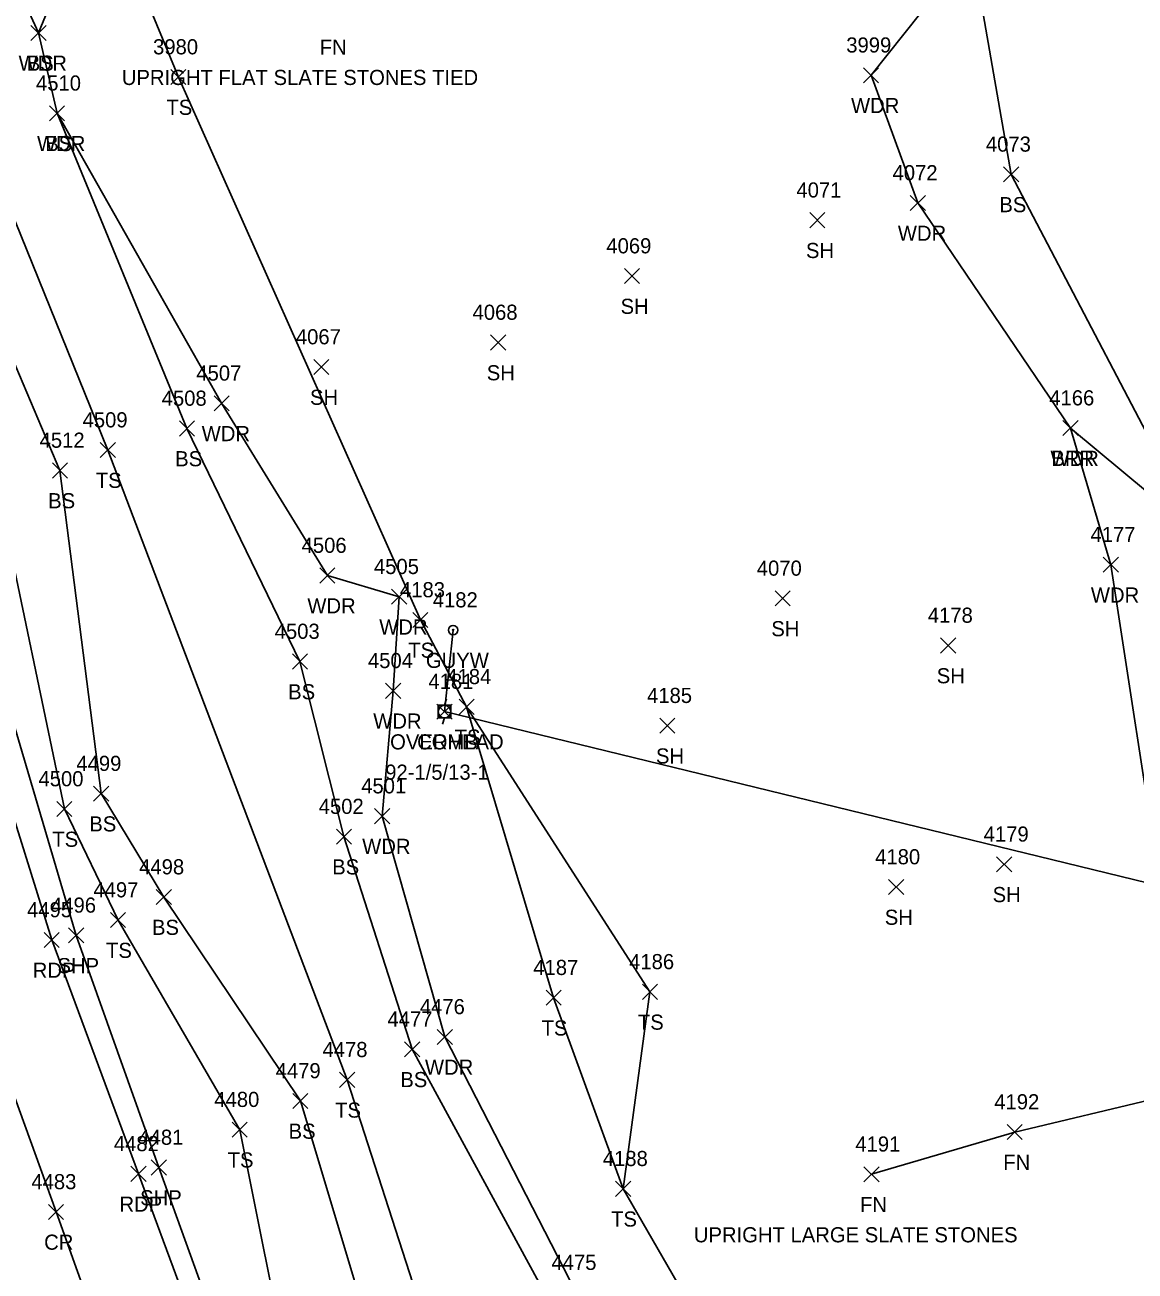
# Model space of a CAD drawing. Extents: x 1601151 to 1602912, y 499508 to 501770.
# Drawn here: x 1601740.4 to 1601887.2, y 500086 to 500250.6 of the extents above; entities that cross this region are included whole.
import ezdxf

# ---------------------------------------------------------------- set-up
doc = ezdxf.new("R2010")
doc.units = 0
for name, color, linetype in [('L_A', 7, 'Continuous'), ('L_C', 7, 'Continuous'), ('L_I', 7, 'Continuous'), ('L_TIC', 7, 'Continuous'), ('LABL', 7, 'Continuous'), ('LAWA', 7, 'Continuous'), ('LELB', 7, 'Continuous'), ('LFNC', 7, 'Continuous'), ('P_A', 7, 'Continuous'), ('P_I', 7, 'Continuous'), ('P_TIC', 7, 'Continuous'), ('PET', 7, 'Continuous'), ('PRC', 7, 'Continuous'), ('PSP', 7, 'Continuous'), ('U_A', 7, 'Continuous'), ('U_C', 7, 'Continuous'), ('U_I', 7, 'Continuous'), ('U_TIC', 7, 'Continuous'), ('UCO', 7, 'Continuous'), ('UP', 7, 'Continuous'), ('UPGW', 7, 'Continuous')]:
    doc.layers.add(name, color=color, linetype=linetype)

msp = doc.modelspace()

# ---------------------------------------------------------------- linework, layer by layer
at = {"layer": 'L_TIC'}
for points in [[(1601741.18, 500248.59), (1601743.18, 500250.59)], [(1601743.18, 500248.59), (1601741.18, 500250.59)], [(1601741.18, 500248.59), (1601743.18, 500250.59)], [(1601743.18, 500248.59), (1601741.18, 500250.59)], [(1601759.67, 500242.76), (1601761.67, 500244.76)], [(1601761.67, 500242.76), (1601759.67, 500244.76)], [(1601851.24, 500243), (1601853.24, 500245)], [(1601853.24, 500243), (1601851.24, 500245)], [(1601743.62, 500237.97), (1601745.62, 500239.97)], [(1601745.62, 500237.97), (1601743.62, 500239.97)], [(1601743.62, 500237.97), (1601745.62, 500239.97)], [(1601745.62, 500237.97), (1601743.62, 500239.97)], [(1601869.77, 500229.9), (1601871.77, 500231.9)], [(1601871.77, 500229.9), (1601869.77, 500231.9)], [(1601857.43, 500226.12), (1601859.43, 500228.12)], [(1601859.43, 500226.12), (1601857.43, 500228.12)], [(1601844.15, 500223.84), (1601846.15, 500225.84)], [(1601846.15, 500223.84), (1601844.15, 500225.84)], [(1601819.64, 500216.46), (1601821.64, 500218.46)], [(1601821.64, 500216.46), (1601819.64, 500218.46)], [(1601801.95, 500207.68), (1601803.95, 500209.68)], [(1601803.95, 500207.68), (1601801.95, 500209.68)], [(1601778.58, 500204.44), (1601780.58, 500206.44)], [(1601780.58, 500204.44), (1601778.58, 500206.44)], [(1601765.38, 500199.64), (1601767.38, 500201.64)], [(1601767.38, 500199.64), (1601765.38, 500201.64)], [(1601760.8, 500196.32), (1601762.8, 500198.32)], [(1601762.8, 500196.32), (1601760.8, 500198.32)], [(1601877.61, 500196.37), (1601879.61, 500198.37)], [(1601879.61, 500196.37), (1601877.61, 500198.37)], [(1601877.61, 500196.37), (1601879.61, 500198.37)], [(1601879.61, 500196.37), (1601877.61, 500198.37)], [(1601750.34, 500193.46), (1601752.34, 500195.46)], [(1601752.34, 500193.46), (1601750.34, 500195.46)], [(1601744.01, 500190.77), (1601746.01, 500192.77)], [(1601746.01, 500190.77), (1601744.01, 500192.77)], [(1601882.95, 500178.31), (1601884.95, 500180.31)], [(1601884.95, 500178.31), (1601882.95, 500180.31)], [(1601779.36, 500176.88), (1601781.36, 500178.88)], [(1601781.36, 500176.88), (1601779.36, 500178.88)], [(1601788.86, 500174.08), (1601790.86, 500176.08)], [(1601790.86, 500174.08), (1601788.86, 500176.08)], [(1601839.57, 500173.86), (1601841.57, 500175.86)], [(1601841.57, 500173.86), (1601839.57, 500175.86)], [(1601791.66, 500171.01), (1601793.66, 500173.01)], [(1601793.66, 500171.01), (1601791.66, 500173.01)], [(1601861.44, 500167.64), (1601863.44, 500169.64)], [(1601863.44, 500167.64), (1601861.44, 500169.64)], [(1601775.74, 500165.52), (1601777.74, 500167.52)], [(1601777.74, 500165.52), (1601775.74, 500167.52)], [(1601788.07, 500161.65), (1601790.07, 500163.65)], [(1601790.07, 500161.65), (1601788.07, 500163.65)], [(1601797.78, 500159.53), (1601799.78, 500161.53)], [(1601799.78, 500159.53), (1601797.78, 500161.53)], [(1601797.78, 500159.53), (1601799.78, 500161.53)], [(1601799.78, 500159.53), (1601797.78, 500161.53)], [(1601824.32, 500157.04), (1601826.32, 500159.04)], [(1601826.32, 500157.04), (1601824.32, 500159.04)], [(1601749.45, 500148.06), (1601751.45, 500150.06)], [(1601751.45, 500148.06), (1601749.45, 500150.06)], [(1601744.59, 500146.03), (1601746.59, 500148.03)], [(1601746.59, 500146.03), (1601744.59, 500148.03)], [(1601786.61, 500145.09), (1601788.61, 500147.09)], [(1601788.61, 500145.09), (1601786.61, 500147.09)], [(1601781.56, 500142.38), (1601783.56, 500144.38)], [(1601783.56, 500142.38), (1601781.56, 500144.38)], [(1601868.84, 500138.72), (1601870.84, 500140.72)], [(1601870.84, 500138.72), (1601868.84, 500140.72)], [(1601854.57, 500135.72), (1601856.57, 500137.72)], [(1601856.57, 500135.72), (1601854.57, 500137.72)], [(1601757.74, 500134.39), (1601759.74, 500136.39)], [(1601759.74, 500134.39), (1601757.74, 500136.39)], [(1601751.69, 500131.35), (1601753.69, 500133.35)], [(1601753.69, 500131.35), (1601751.69, 500133.35)], [(1601822.01, 500121.86), (1601824.01, 500123.86)], [(1601824.01, 500121.86), (1601822.01, 500123.86)], [(1601809.28, 500121.09), (1601811.28, 500123.09)], [(1601811.28, 500121.09), (1601809.28, 500123.09)], [(1601794.9, 500115.91), (1601796.9, 500117.91)], [(1601796.9, 500115.91), (1601794.9, 500117.91)], [(1601790.57, 500114.27), (1601792.57, 500116.27)], [(1601792.57, 500114.27), (1601790.57, 500116.27)], [(1601781.98, 500110.24), (1601783.98, 500112.24)], [(1601783.98, 500110.24), (1601781.98, 500112.24)], [(1601775.8, 500107.45), (1601777.8, 500109.45)], [(1601777.8, 500107.45), (1601775.8, 500109.45)], [(1601767.77, 500103.65), (1601769.77, 500105.65)], [(1601769.77, 500103.65), (1601767.77, 500105.65)], [(1601870.24, 500103.34), (1601872.24, 500105.34)], [(1601872.24, 500103.34), (1601870.24, 500105.34)], [(1601851.3, 500097.76), (1601853.3, 500099.76)], [(1601853.3, 500097.76), (1601851.3, 500099.76)], [(1601818.47, 500095.84), (1601820.47, 500097.84)], [(1601820.47, 500095.84), (1601818.47, 500097.84)], [(1601818.47, 500095.84), (1601820.47, 500097.84)], [(1601820.47, 500095.84), (1601818.47, 500097.84)]]:
    msp.add_lwpolyline(points, dxfattribs=at)
at = {"layer": 'LABL'}
msp.add_lwpolyline([(1601878.61, 500197.37), (1601895.84, 500183.05), (1601912.12, 500141.58), (1601920.34, 500098.08), (1601927.15, 500085.88), (1601947.99, 500056.19), (1601968.38, 500032.76), (1601980.19, 500033.16), (1601989.95, 500003.13)], dxfattribs=at)
at = {"layer": 'LAWA'}
for points in [[(1601742.18, 500249.59), (1601722.72, 500291.89)], [(1601865.56, 500260.73), (1601852.24, 500244), (1601858.43, 500227.12), (1601878.61, 500197.37), (1601883.95, 500179.31), (1601890.67, 500135.53), (1601891.68, 500116.29), (1601903.94, 500112.96), (1601906.65, 500094.8), (1601908.46, 500080.42), (1601927.68, 500041.36), (1601919.03, 500059.71), (1601952.99, 500015.9), (1601989.95, 500003.13)], [(1601744.62, 500238.97), (1601742.18, 500249.59)], [(1602022.55, 499813.65), (1601986.23, 499821.98), (1601948.47, 499842.78), (1601932.99, 499850.05), (1601908.71, 499876.98), (1601895.51, 499891.37), (1601872.45, 499928.68), (1601860.91, 499944.04), (1601845.01, 499958.8), (1601833.19, 499986.79), (1601825.63, 500021.05), (1601823.16, 500036.28), (1601824.01, 500062.73), (1601813.25, 500083.11), (1601795.9, 500116.91), (1601787.61, 500146.09), (1601789.07, 500162.65), (1601789.86, 500175.08), (1601780.36, 500177.88), (1601766.38, 500200.64), (1601744.62, 500238.97)]]:
    msp.add_lwpolyline(points, dxfattribs=at)
at = {"layer": 'LELB'}
for points in [[(1601822.86, 500467.6), (1601835.06, 500402.81), (1601841.27, 500361.23), (1601830.67, 500314.93), (1601842.48, 500288.21), (1601847.59, 500269.6), (1601865.56, 500260.73), (1601870.77, 500230.9), (1601895.84, 500183.05)], [(1601931.2, 499782.14), (1601903.71, 499827.94), (1601870.02, 499876.47), (1601851.57, 499910.98), (1601830.01, 499949.1), (1601812.84, 499984.56), (1601799.79, 500022.21), (1601775.51, 500071.18), (1601768.77, 500104.65), (1601752.69, 500132.35), (1601745.59, 500147.03), (1601736.89, 500188.62), (1601718.63, 500236.24), (1601706.47, 500280.22)], [(1601742.18, 500249.59), (1601750.2, 500269.11)], [(1601750.2, 500269.11), (1601760.67, 500243.76)], [(1601760.67, 500243.76), (1601792.66, 500172.01), (1601798.78, 500160.53), (1601810.28, 500122.09), (1601819.47, 500096.84), (1601833.19, 500073.08)], [(1601813.05, 500031.99), (1601793.95, 500077.28), (1601782.98, 500111.24), (1601751.34, 500194.46), (1601732.94, 500239.75)], [(1601837.76, 500017.47), (1601825.63, 500021.05), (1601816.4, 500030.82), (1601815.13, 500065.85), (1601810.54, 500080.44), (1601791.57, 500115.27), (1601782.56, 500143.38), (1601776.74, 500166.52), (1601761.8, 500197.32), (1601744.62, 500238.97)], [(1601903.71, 499827.94), (1601874.05, 499878.65), (1601857.01, 499914.55), (1601837.68, 499952.04), (1601821.99, 499989.47), (1601806.47, 500025.9), (1601786.77, 500075.31), (1601776.8, 500108.45), (1601758.74, 500135.39), (1601750.45, 500149.06), (1601745.01, 500191.77), (1601725.55, 500237.57)], [(1601798.78, 500160.53), (1601823.01, 500122.86), (1601819.47, 500096.84)]]:
    msp.add_lwpolyline(points, dxfattribs=at)
at = {"layer": 'LFNC'}
msp.add_lwpolyline([(1601852.3, 500098.76), (1601871.24, 500104.34), (1601890.07, 500108.81), (1601903.94, 500112.96), (1601906.65, 500094.8), (1601912.11, 500081.67), (1601919.03, 500059.71), (1601932.77, 500047.99), (1601960.29, 500018.66), (1601989.95, 500003.13)], dxfattribs=at)
at = {"layer": 'P_TIC'}
for points in [[(1601742.92, 500128.72), (1601744.92, 500130.72)], [(1601744.92, 500128.72), (1601742.92, 500130.72)], [(1601746.15, 500129.33), (1601748.15, 500131.33)], [(1601748.15, 500129.33), (1601746.15, 500131.33)], [(1601757.08, 500098.65), (1601759.08, 500100.65)], [(1601759.08, 500098.65), (1601757.08, 500100.65)], [(1601754.39, 500097.81), (1601756.39, 500099.81)], [(1601756.39, 500097.81), (1601754.39, 500099.81)], [(1601743.49, 500092.78), (1601745.49, 500094.78)], [(1601745.49, 500092.78), (1601743.49, 500094.78)]]:
    msp.add_lwpolyline(points, dxfattribs=at)
at = {"layer": 'PET'}
msp.add_lwpolyline([(1601995.67, 499683.24), (1601967.44, 499723.89), (1601951.2, 499747.81), (1601928.38, 499780.82), (1601898.7, 499825.12), (1601866.23, 499874.79), (1601846.19, 499907.84), (1601823.76, 499946.63), (1601805.55, 499981.9), (1601788.87, 500017.29), (1601766.92, 500067.61), (1601755.39, 500098.81), (1601743.92, 500129.72), (1601726.45, 500185.71), (1601711.93, 500234.21), (1601699.42, 500278.31), (1601688.33, 500319.61), (1601682.56, 500342.8), (1601675.53, 500367.54), (1601665.76, 500404.47), (1601656.17, 500441.2), (1601643.95, 500489.36), (1601630.25, 500541.68)], dxfattribs=at)
at = {"layer": 'PRC'}
msp.add_lwpolyline([(1601985.39, 499677.47), (1601958.56, 499716.67), (1601942.32, 499739.6), (1601916.26, 499778.51), (1601888.68, 499819.15), (1601856.54, 499869.05), (1601836.01, 499902.11), (1601813.37, 499942.52), (1601794.98, 499977.03), (1601778.27, 500012.72), (1601755.57, 500062.85), (1601744.49, 500093.78), (1601732.77, 500126.07), (1601715.37, 500182.36), (1601700.57, 500231.28), (1601688.37, 500275.57), (1601676.78, 500317.03), (1601664.23, 500365.85), (1601655.24, 500401.01), (1601645.63, 500438.14), (1601632.99, 500486.74), (1601619.53, 500538.88)], dxfattribs=at)
at = {"layer": 'PSP'}
msp.add_lwpolyline([(1601997, 499684.27), (1601969.14, 499725.42), (1601931.2, 499782.14), (1601900.18, 499826.03), (1601867.9, 499875.39), (1601847.37, 499908.8), (1601829.13, 499940.29), (1601829, 499944.33), (1601827.07, 499947.93), (1601808.69, 499983.01), (1601791.36, 500018.61), (1601769.33, 500068.57), (1601758.08, 500099.65), (1601747.15, 500130.33), (1601730.42, 500186.97), (1601714.57, 500235.16), (1601709.05, 500248.69), (1601701, 500279.76), (1601693.52, 500306.69)], dxfattribs=at)
at = {"layer": 'U_TIC'}
for points in [[(1601794.85, 500158.9), (1601796.85, 500160.9)], [(1601796.85, 500158.9), (1601794.85, 500160.9)]]:
    msp.add_lwpolyline(points, dxfattribs=at)
at = {"layer": 'UCO'}
msp.add_lwpolyline([(1601965.58, 500118.54), (1601795.85, 500159.9)], dxfattribs=at)
at = {"layer": 'UP'}
for p, q in [((1601796.1, 500161.57), (1601795.85, 500160.73)), ((1601795.01, 500159.07), (1601795.01, 500160.73)), ((1601795.01, 500160.73), (1601796.68, 500160.73)), ((1601795.85, 500159.9), (1601795.85, 500159.9)), ((1601796.68, 500160.73), (1601796.68, 500159.07)), ((1601796.68, 500159.07), (1601795.01, 500159.07)), ((1601795.6, 500158.23), (1601795.85, 500159.07))]:
    msp.add_line(p, q, dxfattribs=at)
msp.add_circle((1601795.85, 500159.9), 0.833, dxfattribs=at)
at = {"layer": 'UPGW'}
msp.add_lwpolyline([(1601795.85, 500159.9), (1601796.99, 500170.67)], dxfattribs=at)
for radius in [0.625, 0.0833]:
    msp.add_circle((1601796.99, 500170.67), radius, dxfattribs=at)

# ---------------------------------------------------------------- texts
at = {"layer": 'L_A'}
for s, p in [('FN', (1601779.36, 500246.71)), ('WDR', (1601739.54, 500244.59)), ('BS', (1601740.62, 500244.59)), ('TS', (1601759.08, 500238.76)), ('WDR', (1601849.6, 500239)), ('WDR', (1601741.98, 500233.97)), ('BS', (1601743.06, 500233.97)), ('BS', (1601869.21, 500225.9)), ('WDR', (1601855.79, 500222.12)), ('SH', (1601843.64, 500219.84)), ('SH', (1601819.13, 500212.46)), ('SH', (1601801.44, 500203.68)), ('SH', (1601778.07, 500200.44)), ('WDR', (1601763.75, 500195.64)), ('BS', (1601760.24, 500192.32)), ('WDR', (1601875.97, 500192.37)), ('BRR', (1601876.09, 500192.37)), ('TS', (1601749.75, 500189.46)), ('BS', (1601743.45, 500186.77)), ('WDR', (1601881.31, 500174.31)), ('WDR', (1601777.72, 500172.88)), ('WDR', (1601787.22, 500170.08)), ('SH', (1601839.06, 500169.86)), ('TS', (1601791.07, 500167.01)), ('SH', (1601860.93, 500163.64)), ('BS', (1601775.18, 500161.52)), ('WDR', (1601786.43, 500157.65)), ('TS', (1601797.19, 500155.53)), ('TS', (1601797.19, 500155.53)), ('SH', (1601823.81, 500153.04)), ('BS', (1601748.89, 500144.06)), ('TS', (1601744, 500142.03)), ('WDR', (1601784.97, 500141.09)), ('BS', (1601781, 500138.38)), ('SH', (1601868.32, 500134.72)), ('SH', (1601854.06, 500131.72)), ('BS', (1601757.18, 500130.39)), ('TS', (1601751.1, 500127.35)), ('TS', (1601808.69, 500117.09)), ('TS', (1601821.42, 500117.86)), ('WDR', (1601793.27, 500111.91)), ('BS', (1601790.01, 500110.27)), ('TS', (1601781.39, 500106.24)), ('BS', (1601775.24, 500103.45)), ('TS', (1601767.18, 500099.65)), ('FN', (1601869.72, 500099.34)), ('FN', (1601850.78, 500093.76)), ('TS', (1601817.88, 500091.84)), ('TS', (1601817.88, 500091.84))]:
    msp.add_text(s, height=2, dxfattribs=at).set_placement(p)
at = {"layer": 'L_C'}
for s, p in [('UPRIGHT FLAT SLATE STONES TIED ', (1601753.19, 500242.71)), ('UPRIGHT LARGE SLATE STONES', (1601828.82, 500089.76))]:
    msp.add_text(s, height=2, dxfattribs=at).set_placement(p)
at = {"layer": 'L_I'}
for s, p in [('3980', (1601757.32, 500246.76)), ('3999', (1601848.97, 500247)), ('4510', (1601741.84, 500241.97)), ('4510', (1601741.84, 500241.97)), ('4073', (1601867.43, 500233.9)), ('4072', (1601855.09, 500230.12)), ('4071', (1601842.38, 500227.84)), ('4069', (1601817.25, 500220.46)), ('4068', (1601799.56, 500211.68)), ('4067', (1601776.2, 500208.44)), ('4507', (1601763.04, 500203.64)), ('4508', (1601758.46, 500200.32)), ('4166', (1601875.81, 500200.37)), ('4166', (1601875.81, 500200.37)), ('4509', (1601748, 500197.46)), ('4512', (1601742.32, 500194.77)), ('4506', (1601776.96, 500180.88)), ('4177', (1601881.26, 500182.31)), ('4505', (1601786.52, 500178.08)), ('4070', (1601837.14, 500177.86)), ('4183', (1601789.97, 500175.01)), ('4178', (1601859.75, 500171.64)), ('4503', (1601773.4, 500169.52)), ('4504', (1601785.73, 500165.65)), ('4184', (1601796.09, 500163.53)), ('4184', (1601796.09, 500163.53)), ('4185', (1601822.63, 500161.04)), ('4499', (1601747.18, 500152.06)), ('4500', (1601742.17, 500150.03)), ('4501', (1601784.84, 500149.09)), ('4502', (1601779.22, 500146.38)), ('4179', (1601867.14, 500142.72)), ('4180', (1601852.79, 500139.72)), ('4498', (1601755.48, 500138.39)), ('4497', (1601749.43, 500135.35)), ('4187', (1601807.59, 500125.09)), ('4186', (1601820.26, 500125.86)), ('4476', (1601792.59, 500119.91)), ('4477', (1601788.31, 500118.27)), ('4478', (1601779.72, 500114.24)), ('4479', (1601773.53, 500111.45)), ('4480', (1601765.42, 500107.65)), ('4192', (1601868.54, 500107.34)), ('4191', (1601850.17, 500101.76)), ('4188', (1601816.78, 500099.84)), ('4188', (1601816.78, 500099.84)), ('4475', (1601809.99, 500086.11))]:
    msp.add_text(s, height=2, dxfattribs=at).set_placement(p)
at = {"layer": 'P_A'}
for s, p in [('RDP', (1601741.41, 500124.72)), ('SHP', (1601744.68, 500125.33)), ('RDP', (1601752.88, 500093.81)), ('SHP', (1601755.61, 500094.65)), ('CR', (1601742.92, 500088.78))]:
    msp.add_text(s, height=2, dxfattribs=at).set_placement(p)
at = {"layer": 'P_I'}
for s, p in [('4496', (1601743.83, 500133.33)), ('4495', (1601740.66, 500132.72)), ('4482', (1601752.13, 500101.81)), ('4481', (1601755.38, 500102.65)), ('4483', (1601741.23, 500096.78))]:
    msp.add_text(s, height=2, dxfattribs=at).set_placement(p)
at = {"layer": 'U_A'}
for s, p in [('GUYW', (1601793.39, 500165.67)), ('OVERHEAD', (1601788.66, 500154.9)), ('COMB', (1601792.23, 500154.9))]:
    msp.add_text(s, height=2, dxfattribs=at).set_placement(p)
at = {"layer": 'U_C'}
msp.add_text('92-1/5/13-1', height=2, dxfattribs=at).set_placement((1601788.01, 500150.9))
at = {"layer": 'U_I'}
for s, p in [('4182', (1601794.3, 500173.67)), ('4181', (1601793.72, 500162.9)), ('4181', (1601793.72, 500162.9))]:
    msp.add_text(s, height=2, dxfattribs=at).set_placement(p)

doc.saveas('drawing.dxf')
